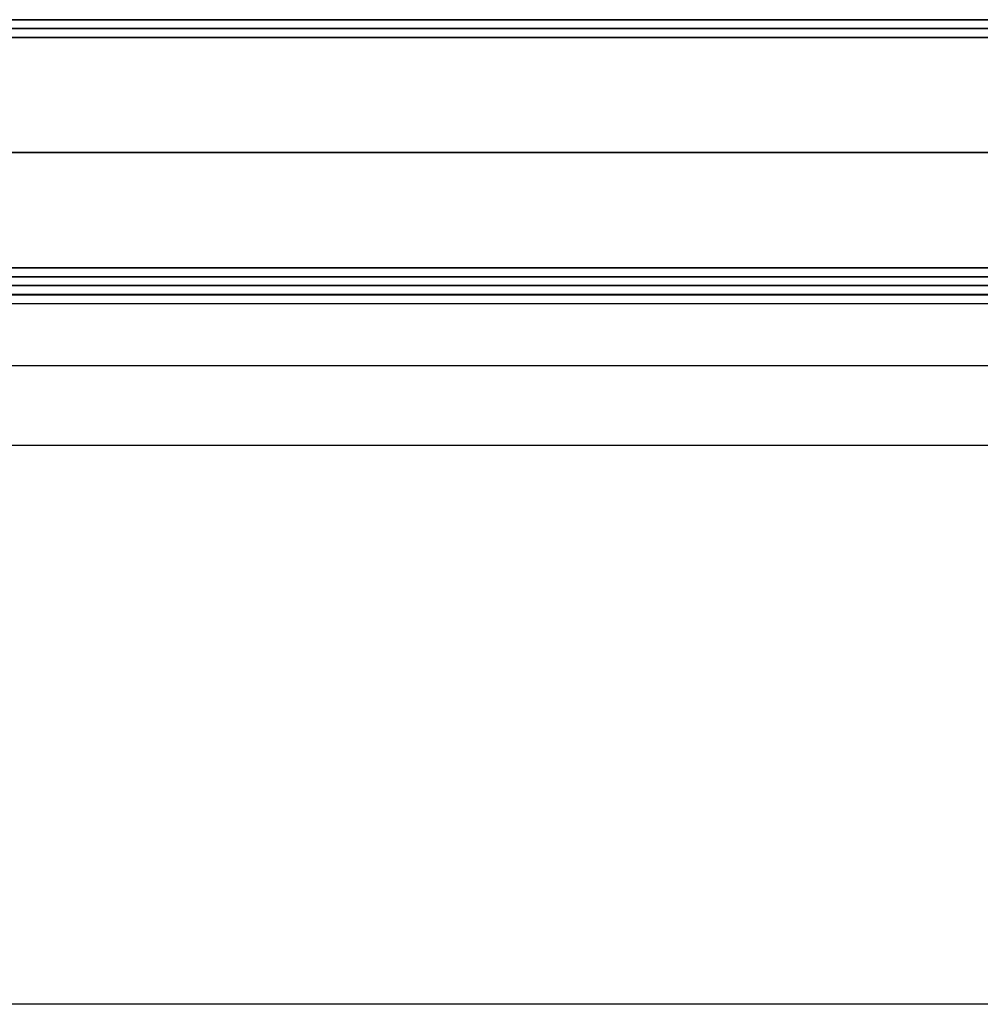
# Model space of a CAD drawing. Header units: millimetres. Extents: x -429 to 422, y -262 to 259.
# Tile 476 of 656: x 150 to 205, y 155 to 210. Entities that reach past the tile are written whole.
import ezdxf

# ---------------------------------------------------------------- set-up
doc = ezdxf.new("R2010")
doc.units = ezdxf.units.MM
doc.layers.add('Default', color=7, linetype='Continuous', true_color=0x000000)

msp = doc.modelspace()

# ---------------------------------------------------------------- linework, layer by layer
at = {"layer": 'Default'}
for p, q in [((-427.127, 210.065, 1342.822), (420.873, 210.065, 1342.822)), ((420.873, 210.065, 772.822), (-427.127, 210.065, 772.822)), ((420.873, 210.065, 1057.822), (-427.127, 210.065, 1057.822)), ((420.873, 195.065, 772.822), (-427.127, 195.065, 772.822)), ((-427.127, 195.065, 1342.822), (420.873, 195.065, 1342.822)), ((420.873, 195.065, 1057.822), (-427.127, 195.065, 1057.822)), ((79.373, 195.065, 880.822), (234.373, 195.065, 880.822)), ((420.873, 194.565, 885.322), (-427.127, 194.565, 885.322)), ((-418.127, 190.565, 780.822), (411.873, 190.565, 780.822)), ((-418.127, 190.565, 873.822), (411.873, 190.565, 873.822))]:
    msp.add_line(p, q, dxfattribs=at)
for points in [[(-427.127, 209.565, 1343.322), (-3.127, 209.565, 1343.322), (420.873, 209.565, 1343.322)], [(420.873, 209.565, 772.322), (-3.127, 209.565, 772.322), (-427.127, 209.565, 772.322)], [(-427.127, 209.065, 1343.822), (-3.127, 209.065, 1343.822), (420.873, 209.065, 1343.822)], [(420.873, 209.065, 771.822), (-3.127, 209.065, 771.822), (-427.127, 209.065, 771.822)], [(-427.127, 202.565, 1343.822), (-3.127, 202.565, 1343.822), (420.873, 202.565, 1343.822)], [(420.873, 202.565, 771.822), (-3.127, 202.565, 771.822), (-427.127, 202.565, 771.822)], [(-427.127, 196.065, 1343.822), (-3.127, 196.065, 1343.822), (420.873, 196.065, 1343.822)], [(420.873, 196.065, 771.822), (-3.127, 196.065, 771.822), (-427.127, 196.065, 771.822)], [(-427.127, 195.565, 1343.322), (-3.127, 195.565, 1343.322), (420.873, 195.565, 1343.322)], [(420.873, 195.565, 772.322), (-3.127, 195.565, 772.322), (-427.127, 195.565, 772.322)], [(420.873, 195.065, 884.822), (-3.127, 195.065, 884.822), (-427.127, 195.065, 884.822)], [(-427.127, 195.065, 876.822), (-3.127, 195.065, 876.822), (420.873, 195.065, 876.822)], [(411.873, 195.065, 771.822), (-3.127, 195.065, 771.822), (-418.127, 195.065, 771.822)], [(411.873, 195.065, 780.822), (-3.127, 195.065, 780.822), (-418.127, 195.065, 780.822)], [(411.873, 195.065, 780.822), (-3.127, 195.065, 780.822), (-418.127, 195.065, 780.822)], [(411.873, 195.065, 873.822), (-3.127, 195.065, 873.822), (-418.127, 195.065, 873.822)], [(411.873, 195.065, 827.322), (-3.127, 195.065, 827.322), (-418.127, 195.065, 827.322)], [(286.423, 195.065, 776.322), (207.127, 195.065, 776.322), (127.831, 195.065, 776.322)], [(411.873, 194.531, 771.822), (-3.127, 194.531, 771.822), (-418.127, 194.531, 771.822)], [(411.873, 194.531, 780.822), (-3.127, 194.531, 780.822), (-418.127, 194.531, 780.822)], [(-427.127, 194.065, 885.822), (-3.127, 194.065, 885.822), (420.873, 194.065, 885.822)], [(-418.127, 186.065, 780.822), (-3.127, 186.065, 780.822), (411.873, 186.065, 780.822)], [(-418.127, 186.065, 873.822), (-3.127, 186.065, 873.822), (411.873, 186.065, 873.822)], [(-418.127, 186.065, 827.322), (-3.127, 186.065, 827.322), (411.873, 186.065, 827.322)], [(411.873, 154.531, 771.822), (-3.127, 154.531, 771.822), (-418.127, 154.531, 771.822)], [(288.873, 154.531, 780.822), (-3.127, 154.531, 780.822), (-295.127, 154.531, 780.822)]]:
    msp.add_open_spline(points, degree=2, dxfattribs=at)

doc.saveas('drawing.dxf')
